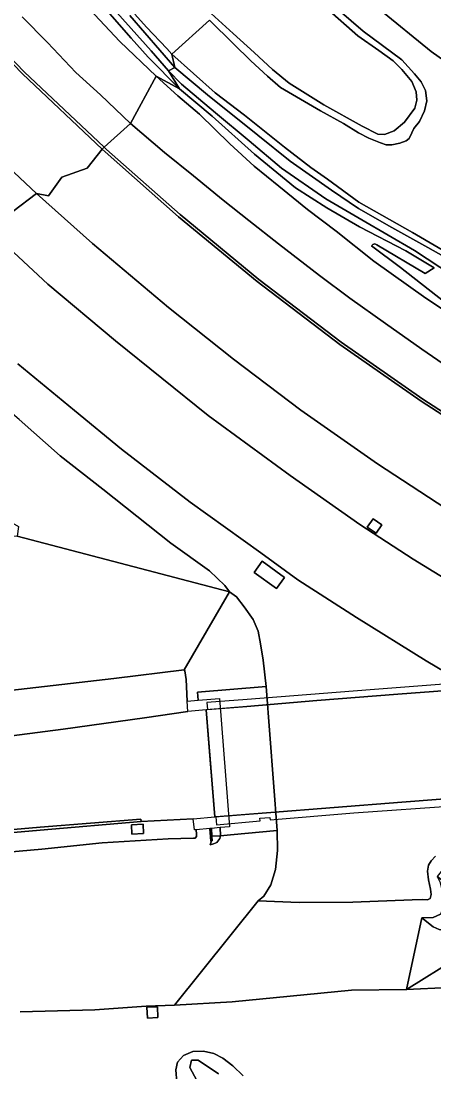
# Model space of a CAD drawing. Extents: x 157648 to 158502, y 379212 to 380938.
# Drawn here: x 158157 to 158221, y 379512.9 to 379675.8 of the extents above; entities that cross this region are included whole.
import ezdxf

# ---------------------------------------------------------------- set-up
doc = ezdxf.new("R2010")
doc.units = 0
for name, color, linetype in [('IMGEO_Berm_gesloten', 7, 'Continuous'), ('IMGEO_Berm_groen', 7, 'Continuous'), ('IMGEO_Grasland_overig', 7, 'Continuous'), ('IMGEO_Groenvoorziening', 7, 'Continuous'), ('IMGEO_Meer_plas_ven_vijver', 7, 'Continuous'), ('IMGEO_Moeras', 7, 'Continuous'), ('IMGEO_Muur', 7, 'Continuous'), ('IMGEO_Oever', 7, 'Continuous'), ('IMGEO_Rijbaan_autosnelweg', 7, 'Continuous'), ('IMGEO_Terreindeel_gesloten', 7, 'Continuous'), ('IMGEO_Terreindeel_open', 7, 'Continuous'), ('IMGEO_Waterloop', 7, 'Continuous')]:
    doc.layers.add(name, color=color, linetype=linetype)

msp = doc.modelspace()

# ---------------------------------------------------------------- linework, layer by layer
at = {"layer": 'IMGEO_Berm_gesloten'}
for points in [[(158332.57, 379580.86), (158317.46, 379579.78), (158297.55, 379578.42), (158275.11, 379576.87), (158255.78, 379575.51), (158235.4, 379574), (158235.34, 379574), (158211.07, 379572.15), (158192.02, 379570.65), (158185.78, 379570.17), (158185.87, 379569.08), (158191.95, 379569.55), (158202.81, 379570.48), (158215.36, 379571.5), (158230.57, 379572.62), (158246.32, 379573.77), (158262.2, 379574.93), (158281.03, 379576.28), (158298.02, 379577.47), (158312.11, 379578.41), (158326.7, 379579.47)], [(158238.63, 379556.48), (158216.02, 379554.76), (158195, 379553.09), (158187.19, 379552.49), (158187.29, 379551.24), (158194.05, 379551.83), (158194.01, 379552.27), (158195.54, 379552.39), (158195.58, 379552), (158208.58, 379553.08), (158224.75, 379554.23)]]:
    msp.add_lwpolyline(points, dxfattribs=at)
at = {"layer": 'IMGEO_Berm_groen'}
for points in [[(158117.56, 379692.59), (158117.03, 379688.86), (158119.66, 379685.4), (158119.22, 379685.15), (158122.52, 379678.91), (158124.87, 379674.92), (158127.46, 379670.81), (158129.91, 379667.25), (158132.49, 379663.45), (158134.69, 379660.84), (158137.92, 379657.19), (158139.93, 379655.08), (158152, 379643.47), (158159.39, 379649.06), (158152.35, 379655.61), (158143.03, 379665.02), (158139.34, 379668.79), (158129.47, 379679.37), (158121.96, 379687.51)], [(158212.89, 379597.69), (158212, 379596.41), (158210.64, 379597.34), (158211.53, 379598.62)], [(158196.58, 379587.83), (158193.1, 379590.34), (158194.35, 379592.07), (158197.83, 379589.57)], [(158182.24, 379575.22), (158171.35, 379573.89), (158155.26, 379572.04), (158138.47, 379570.05), (158117.04, 379567.6), (158097.79, 379564.78), (158109.76, 379559), (158124.24, 379561.04), (158134.94, 379562.37), (158134.44, 379566.67), (158135.59, 379566.81), (158136.02, 379562.5), (158141.96, 379563.24), (158163.53, 379566.05), (158176.09, 379567.8), (158182.84, 379568.81), (158182.71, 379570.41), (158182.59, 379573.73), (158182.35, 379575.08)], [(158115.36, 379543.28), (158129.62, 379544.67), (158131.94, 379545.19), (158137.2, 379545.71), (158149.02, 379546.5), (158160.18, 379547.48), (158169.53, 379548.43), (158179.78, 379549.07), (158183.68, 379549.15), (158183.97, 379549.16), (158184.15, 379549.4), (158184.15, 379549.78), (158184.13, 379550.47), (158183.87, 379550.45), (158183.66, 379552.15), (158175.58, 379551.73), (158159.95, 379550.43), (158146.3, 379549.24), (158130.49, 379547.79), (158118.63, 379546.66), (158114.88, 379546.28)], [(158175.96, 379549.91), (158174.15, 379549.81), (158174.07, 379551.25), (158175.88, 379551.34)], [(158176.55, 379521.3), (158176.48, 379522.98), (158178.11, 379523.05), (158178.18, 379521.37)]]:
    msp.add_lwpolyline(points, close=True, dxfattribs=at)
for points in [[(158167.6, 379677.61), (158172.28, 379672.6), (158177.92, 379667.2), (158181.54, 379665.27), (158176.7, 379670.17), (158174.03, 379673.09), (158167.79, 379680.26)], [(158148.61, 379677.03), (158157.48, 379667.91), (158169.85, 379656.21), (158173.96, 379659.89), (158169.31, 379664.3), (158165.48, 379667.78), (158161.1, 379672.43), (158157.17, 379676.42)], [(158174.59, 379676.84), (158176.43, 379674.83), (158179.58, 379671.48), (158180.34, 379670.61), (158186.18, 379675.87)], [(158224.99, 379638.69), (158217.67, 379643), (158209.32, 379647.72), (158204.49, 379651.26), (158201.91, 379653.05), (158197.83, 379656.24), (158191.6, 379661.16), (158187.06, 379664.65), (158180.34, 379670.61), (158180.82, 379668.57), (158185.86, 379664.31), (158193.68, 379658.08), (158198.67, 379654.07), (158205.12, 379649.55), (158209.3, 379646.69), (158214.46, 379643.77), (158220, 379640.67), (158228.27, 379636.03)], [(158225.53, 379620.49), (158219.08, 379624.92), (158213.48, 379628.89), (158207.96, 379632.81), (158203.26, 379636.33), (158196.9, 379641.24), (158192.26, 379644.84), (158188.3, 379648.03), (158183.7, 379651.8), (158179.21, 379655.4), (158173.96, 379659.89), (158169.85, 379656.21), (158170.24, 379655.84), (158181.63, 379645.76), (158193.85, 379635.72), (158206.59, 379626.02), (158219.25, 379617.19), (158232.92, 379608.34)], [(158225.37, 379598.59), (158212.21, 379607.16), (158200.33, 379615.48), (158189.93, 379623.36), (158179.84, 379631.36), (158168.05, 379641.3), (158159.39, 379649.06), (158152, 379643.47), (158161.15, 379635.01), (158171.61, 379626.19), (158185.98, 379614.63), (158198.67, 379605.33), (158209.51, 379597.78), (158217.76, 379592.41), (158228.97, 379585.51)], [(158222.84, 379574.83), (158219.76, 379576.66), (158208.95, 379583.36), (158199.9, 379589.17), (158194.14, 379593.37), (158183.19, 379601.24), (158172.55, 379609.44), (158165.25, 379615.4), (158156.49, 379622.67)], [(158156.71, 379614.04), (158163.02, 379608.38), (158169.67, 379603.24), (158180.21, 379594.85), (158186.21, 379590.58), (158188.56, 379588.32), (158189.29, 379587.35), (158190.39, 379586.53), (158191.57, 379585.03), (158192.95, 379583.03), (158193.73, 379581.23), (158194.09, 379579.29), (158194.5, 379576.73), (158194.96, 379572.66), (158196.68, 379550.34), (158196.71, 379547.27), (158196.4, 379544.32), (158195.68, 379541.93), (158194.6, 379540.2), (158193.73, 379539.48), (158200.07, 379539.21), (158208.42, 379539.26), (158217.62, 379539.6), (158219.16, 379539.64), (158219.96, 379539.6), (158220.39, 379539.84), (158220.56, 379540.43), (158220.43, 379541.25), (158220.11, 379542.73), (158219.99, 379544.04), (158220.14, 379544.99), (158220.54, 379545.66), (158221.22, 379546.38)], [(158223.26, 379526.02), (158216.72, 379525.73), (158208.21, 379525.6), (158198.71, 379524.69), (158189.72, 379523.83), (158180.78, 379523.31), (158176.35, 379523.14), (158168.43, 379522.58), (158156.85, 379522.24)], [(158181.14, 379511.34), (158180.96, 379513.28), (158181.25, 379514.45), (158182.15, 379515.51), (158183.61, 379516.12), (158185.25, 379516.19), (158186.87, 379515.82), (158188.23, 379515.08), (158189.78, 379513.91), (158191.39, 379512.36)]]:
    msp.add_lwpolyline(points, dxfattribs=at)
at = {"layer": 'IMGEO_Grasland_overig'}
for points in [[(158204.07, 379679.35), (158209.99, 379674.2), (158216, 379669.72), (158217.95, 379667.59), (158219.01, 379666.32), (158219.66, 379665.02), (158219.86, 379663.4), (158219.49, 379661.86), (158218.71, 379660.19), (158217.85, 379659.1), (158217.55, 379658.46), (158217.12, 379657.58), (158216.66, 379657.19), (158215.69, 379656.85), (158214.44, 379656.58), (158213.57, 379656.58), (158212.69, 379656.9), (158210.89, 379657.63), (158209.29, 379658.46), (158206.97, 379659.87), (158203.39, 379661.84), (158197.18, 379665.47), (158195.16, 379667.24), (158192.6, 379669.58), (158189.91, 379672.24), (158186.18, 379675.87), (158180.34, 379670.61), (158187.06, 379664.65), (158191.6, 379661.16), (158197.83, 379656.24), (158201.91, 379653.05), (158204.49, 379651.26), (158209.32, 379647.72), (158217.67, 379643), (158224.99, 379638.69)], [(158157.17, 379676.42), (158161.1, 379672.43), (158165.48, 379667.78), (158169.31, 379664.3), (158173.96, 379659.89), (158177.92, 379667.2), (158172.28, 379672.6), (158167.6, 379677.61)], [(158212.44, 379677.66), (158220.52, 379671.04), (158226, 379667.15)], [(158226, 379667.15), (158220.52, 379671.04), (158212.44, 379677.66)], [(158226.82, 379628.13), (158219.73, 379632.84), (158211.68, 379638.55), (158205.84, 379643.21), (158201.4, 379646.58), (158196.95, 379650.18), (158193.13, 379653.29), (158189.36, 379656.72), (158184.62, 379661.31), (158181.29, 379664.15), (158177.92, 379667.2), (158173.96, 379659.89), (158179.21, 379655.4), (158183.7, 379651.8), (158188.3, 379648.03), (158192.26, 379644.84), (158196.9, 379641.24), (158203.26, 379636.33), (158207.96, 379632.81), (158213.48, 379628.89), (158219.08, 379624.92), (158225.53, 379620.49)]]:
    msp.add_lwpolyline(points, dxfattribs=at)
for points in [[(158097.73, 379587.63), (158097.79, 379564.78), (158117.04, 379567.6), (158138.47, 379570.05), (158155.26, 379572.04), (158171.35, 379573.89), (158182.24, 379575.22), (158189.29, 379587.35), (158156.35, 379595.94), (158152.87, 379595.76), (158147.24, 379595.73), (158141.43, 379595.31), (158136.49, 379594.63), (158130.22, 379593.53), (158124.36, 379592.57), (158117.25, 379591.44), (158112.17, 379590.61), (158106.9, 379589.34), (158102.87, 379588.8)], [(158186.51, 379548.73), (158186.3, 379548.15), (158186.82, 379548.3), (158187.3, 379548.49), (158187.77, 379549.1), (158187.89, 379549.54), (158186.57, 379549.46), (158186.61, 379548.73)], [(158224.88, 379537.21), (158224.71, 379541.67), (158224.38, 379542.15), (158223.83, 379542.51), (158222.47, 379543.26), (158222.1, 379544), (158221.49, 379543.23), (158222.99, 379542.11), (158223.97, 379541.56), (158224.26, 379540.66), (158223.61, 379536.97), (158223.34, 379535.55), (158223.01, 379535.06), (158222.52, 379534.85), (158221.78, 379535.03), (158220.83, 379535.45), (158219.07, 379536.85), (158216.72, 379525.73), (158224.51, 379530.57), (158225.01, 379532.24), (158225.17, 379533.85)], [(158222.52, 379534.85), (158223.01, 379535.06), (158223.34, 379535.55), (158223.61, 379536.97), (158224.26, 379540.66), (158223.97, 379541.56), (158222.99, 379542.11), (158221.49, 379543.23), (158221.91, 379542.41), (158222.34, 379540.57), (158222.41, 379538.47), (158221.99, 379537.41), (158220.84, 379536.89), (158219.07, 379536.85), (158220.83, 379535.45), (158221.78, 379535.03)]]:
    msp.add_lwpolyline(points, close=True, dxfattribs=at)
at = {"layer": 'IMGEO_Groenvoorziening'}
for points in [[(158221, 379637.52), (158219.63, 379636.67), (158212.1, 379641.11), (158211.79, 379641.24), (158211.48, 379641.16), (158211.31, 379640.95), (158215.8, 379637.56), (158223.65, 379631.43)], [(158156.85, 379522.24), (158168.43, 379522.58), (158176.35, 379523.14), (158180.78, 379523.31), (158193.73, 379539.48), (158194.6, 379540.2), (158195.68, 379541.93), (158196.4, 379544.32), (158196.71, 379547.27), (158196.68, 379550.34), (158189.44, 379549.7), (158187.89, 379549.54), (158187.77, 379549.1), (158187.3, 379548.49), (158186.82, 379548.3), (158186.3, 379548.15), (158186.51, 379548.73), (158186.38, 379548.72), (158186.25, 379550.66), (158184.13, 379550.47), (158184.15, 379549.78), (158184.15, 379549.4), (158183.97, 379549.16), (158183.68, 379549.15), (158179.78, 379549.07), (158169.53, 379548.43), (158160.18, 379547.48), (158149.02, 379546.5)], [(158221.22, 379546.38), (158220.54, 379545.66), (158220.14, 379544.99), (158219.99, 379544.04), (158220.11, 379542.73), (158220.43, 379541.25), (158220.56, 379540.43), (158220.39, 379539.84), (158219.96, 379539.6), (158219.16, 379539.64), (158217.62, 379539.6), (158208.42, 379539.26), (158200.07, 379539.21), (158193.73, 379539.48), (158180.78, 379523.31), (158189.72, 379523.83), (158198.71, 379524.69), (158208.21, 379525.6), (158216.72, 379525.73), (158219.07, 379536.85), (158220.84, 379536.89), (158221.99, 379537.41)]]:
    msp.add_lwpolyline(points, dxfattribs=at)
for points in [[(158139.5, 379628.71), (158131.44, 379616.21), (158140.6, 379608.33), (158147.26, 379603.02), (158154.51, 379598.63), (158156.56, 379597.46), (158156.35, 379595.94), (158189.29, 379587.35), (158188.56, 379588.32), (158186.21, 379590.58), (158180.21, 379594.85), (158169.67, 379603.24), (158163.02, 379608.38), (158156.71, 379614.04), (158148.31, 379621.08)], [(158189.29, 379587.35), (158182.24, 379575.22), (158182.35, 379575.08), (158182.59, 379573.73), (158182.71, 379570.41), (158184.43, 379570.54), (158184.33, 379571.8), (158194.96, 379572.66), (158194.5, 379576.73), (158194.09, 379579.29), (158193.73, 379581.23), (158192.95, 379583.03), (158191.57, 379585.03), (158190.39, 379586.53)], [(158226.17, 379525.84), (158225.43, 379526.09), (158224.88, 379526.83), (158224.49, 379527.95), (158224.51, 379530.57), (158216.72, 379525.73), (158223.26, 379526.02), (158223.49, 379525.44), (158224.19, 379524.6), (158225.09, 379524.14), (158226.33, 379523.98), (158227.48, 379524.09), (158228.71, 379524.51), (158229.62, 379525.24), (158230.18, 379525.89), (158230.89, 379526.33), (158232.02, 379526.47), (158230.09, 379529.31), (158229.82, 379528), (158229.13, 379527.2), (158228.09, 379526.58), (158227.02, 379526.08)]]:
    msp.add_lwpolyline(points, close=True, dxfattribs=at)
at = {"layer": 'IMGEO_Meer_plas_ven_vijver'}
msp.add_lwpolyline([(158185.89, 379677.46), (158189.87, 379673.83), (158193.13, 379670.86), (158195.95, 379668.25), (158198.55, 379666.12), (158203.92, 379662.79), (158209.87, 379659.46), (158212.27, 379658.25), (158213.32, 379658.16), (158214.83, 379658.77), (158216.4, 379660.11), (158218, 379662.28), (158218.32, 379663.49), (158218.23, 379664.8), (158217.52, 379666.38), (158216.02, 379668.24), (158214.65, 379669.58), (158212.43, 379671.18), (158209.2, 379673.45), (158204.39, 379677.71), (158197.54, 379683.75), (158190.76, 379690.12)], close=True, dxfattribs=at)
msp.add_lwpolyline([(158187.59, 379512.68), (158184.41, 379514.76), (158183.39, 379514.8), (158183.13, 379513.66), (158184.96, 379510.28)], dxfattribs=at)
at = {"layer": 'IMGEO_Moeras'}
for points in [[(158191.39, 379512.36), (158189.78, 379513.91), (158188.23, 379515.08), (158186.87, 379515.82), (158185.25, 379516.19), (158183.61, 379516.12), (158182.15, 379515.51), (158181.25, 379514.45), (158180.96, 379513.28), (158181.14, 379511.34)], [(158184.96, 379510.28), (158183.13, 379513.66), (158183.39, 379514.8), (158184.41, 379514.76), (158187.59, 379512.68)]]:
    msp.add_lwpolyline(points, dxfattribs=at)
at = {"layer": 'IMGEO_Muur'}
msp.add_lwpolyline([(158186.57, 379549.46), (158186.49, 379550.68), (158186.25, 379550.66), (158186.38, 379548.72), (158186.51, 379548.73), (158186.61, 379548.73)], close=True, dxfattribs=at)
at = {"layer": 'IMGEO_Oever'}
for points in [[(158167.79, 379680.26), (158174.03, 379673.09), (158176.7, 379670.17), (158181.54, 379665.27), (158179.82, 379668.04), (158177.15, 379671.12), (158171.84, 379677.09)], [(158186.18, 379675.87), (158189.91, 379672.24), (158192.6, 379669.58), (158195.16, 379667.24), (158197.18, 379665.47), (158203.39, 379661.84), (158206.97, 379659.87), (158209.29, 379658.46), (158210.89, 379657.63), (158212.69, 379656.9), (158213.57, 379656.58), (158214.44, 379656.58), (158215.69, 379656.85), (158216.66, 379657.19), (158217.12, 379657.58), (158217.55, 379658.46), (158217.85, 379659.1), (158218.71, 379660.19), (158219.49, 379661.86), (158219.86, 379663.4), (158219.66, 379665.02), (158219.01, 379666.32), (158217.95, 379667.59), (158216, 379669.72), (158209.99, 379674.2), (158204.07, 379679.35)], [(158204.39, 379677.71), (158209.2, 379673.45), (158212.43, 379671.18), (158214.65, 379669.58), (158216.02, 379668.24), (158217.52, 379666.38), (158218.23, 379664.8), (158218.32, 379663.49), (158218, 379662.28), (158216.4, 379660.11), (158214.83, 379658.77), (158213.32, 379658.16), (158212.27, 379658.25), (158209.87, 379659.46), (158203.92, 379662.79), (158198.55, 379666.12), (158195.95, 379668.25), (158193.13, 379670.86), (158189.87, 379673.83), (158185.89, 379677.46)], [(158173.82, 379676.63), (158180.82, 379668.57), (158180.34, 379670.61), (158179.58, 379671.48), (158176.43, 379674.83), (158174.59, 379676.84)], [(158223.83, 379636.32), (158217.95, 379640.21), (158209.8, 379644.95), (158204.21, 379648.23), (158197.32, 379652.96), (158192.31, 379657.19), (158187.14, 379661.53), (158181.84, 379665.99), (158179.82, 379668.04), (158181.54, 379665.27), (158186.58, 379661.03), (158193.15, 379655.15), (158199.53, 379649.9), (158204.38, 379646.8), (158209.43, 379643.85), (158216.62, 379640.15), (158221, 379637.52)], [(158223.65, 379631.43), (158215.8, 379637.56), (158211.31, 379640.95), (158211.48, 379641.16), (158211.79, 379641.24), (158212.1, 379641.11), (158219.63, 379636.67), (158221, 379637.52), (158216.62, 379640.15), (158209.43, 379643.85), (158204.38, 379646.8), (158199.53, 379649.9), (158193.15, 379655.15), (158186.58, 379661.03), (158181.54, 379665.27), (158177.92, 379667.2), (158181.29, 379664.15), (158184.62, 379661.31), (158189.36, 379656.72), (158193.13, 379653.29), (158196.95, 379650.18), (158201.4, 379646.58), (158205.84, 379643.21), (158211.68, 379638.55), (158219.73, 379632.84), (158226.82, 379628.13)]]:
    msp.add_lwpolyline(points, dxfattribs=at)
at = {"layer": 'IMGEO_Rijbaan_autosnelweg'}
for points in [[(158138.96, 379687.4), (158138.83, 379687.53), (158126.67, 379701.71), (158126.34, 379701.48), (158138.53, 379687.25), (158148.27, 379676.77), (158157.2, 379667.6), (158169.54, 379655.92), (158169.85, 379656.21), (158157.48, 379667.91), (158148.61, 379677.03), (158139.73, 379686.57)], [(158169.54, 379655.92), (158169.99, 379655.51), (158181.36, 379645.44), (158193.57, 379635.39), (158206.36, 379625.67), (158218.99, 379616.87), (158232.82, 379607.91), (158245.24, 379600.42), (158257.04, 379593.86), (158271.36, 379586.48), (158285.8, 379579.75), (158298.8, 379574.38), (158298.95, 379574.77), (158285.97, 379580.13), (158271.49, 379586.88), (158257.21, 379594.24), (158245.34, 379600.85), (158232.92, 379608.34), (158219.25, 379617.19), (158206.59, 379626.02), (158193.85, 379635.72), (158181.63, 379645.76), (158170.24, 379655.84), (158169.85, 379656.21)], [(158134.94, 379562.37), (158124.24, 379561.04), (158109.76, 379559), (158112.96, 379555.74), (158111.49, 379554.62), (158108.73, 379550.6), (158114.93, 379547.56), (158114.9, 379546.71), (158118.63, 379547.09), (158130.45, 379548.21), (158146.3, 379549.67), (158159.92, 379550.85), (158175.56, 379552.11), (158175.58, 379551.73), (158183.66, 379552.15), (158186.99, 379552.48), (158186.58, 379557.55), (158186.29, 379561.29), (158185.67, 379569.06), (158182.84, 379568.81), (158176.09, 379567.8), (158163.53, 379566.05), (158141.96, 379563.24), (158136.02, 379562.5)], [(158114.88, 379546.28), (158118.63, 379546.66), (158130.49, 379547.79), (158146.3, 379549.24), (158159.95, 379550.43), (158175.58, 379551.73), (158175.56, 379552.11), (158159.92, 379550.85), (158146.3, 379549.67), (158130.45, 379548.21), (158118.63, 379547.09), (158114.9, 379546.71)]]:
    msp.add_lwpolyline(points, close=True, dxfattribs=at)
for points in [[(158129.47, 379679.37), (158139.34, 379668.79), (158143.03, 379665.02), (158152.35, 379655.61), (158159.39, 379649.06), (158161.21, 379648.69), (158163.32, 379651.55), (158167.25, 379652.95), (158169.54, 379655.92), (158157.2, 379667.6), (158148.27, 379676.77)], [(158232.82, 379607.91), (158218.99, 379616.87), (158206.36, 379625.67), (158193.57, 379635.39), (158181.36, 379645.44), (158169.99, 379655.51), (158169.54, 379655.92), (158167.25, 379652.95), (158163.32, 379651.55), (158161.21, 379648.69), (158159.39, 379649.06), (158168.05, 379641.3), (158179.84, 379631.36), (158189.93, 379623.36), (158200.33, 379615.48), (158212.21, 379607.16), (158225.37, 379598.59)], [(158228.97, 379585.51), (158217.76, 379592.41), (158209.51, 379597.78), (158198.67, 379605.33), (158185.98, 379614.63), (158171.61, 379626.19), (158161.15, 379635.01), (158152, 379643.47)], [(158156.49, 379622.67), (158165.25, 379615.4), (158172.55, 379609.44), (158183.19, 379601.24), (158194.14, 379593.37), (158199.9, 379589.17), (158208.95, 379583.36), (158219.76, 379576.66), (158222.84, 379574.83)], [(158230.57, 379572.62), (158215.36, 379571.5), (158202.81, 379570.48), (158191.95, 379569.55), (158185.67, 379569.06), (158186.99, 379552.48), (158195, 379553.09), (158216.02, 379554.76), (158238.63, 379556.48)]]:
    msp.add_lwpolyline(points, dxfattribs=at)
at = {"layer": 'IMGEO_Terreindeel_gesloten'}
for points in [[(158212.89, 379597.69), (158211.53, 379598.62), (158210.64, 379597.34), (158212, 379596.41)], [(158175.96, 379549.91), (158175.88, 379551.34), (158174.07, 379551.25), (158174.15, 379549.81)], [(158176.55, 379521.3), (158178.18, 379521.37), (158178.11, 379523.05), (158176.48, 379522.98)]]:
    msp.add_lwpolyline(points, close=True, dxfattribs=at)
at = {"layer": 'IMGEO_Terreindeel_open'}
for points in [[(158196.58, 379587.83), (158197.83, 379589.57), (158194.35, 379592.07), (158193.1, 379590.34)], [(158196.68, 379550.34), (158194.96, 379572.66), (158184.33, 379571.8), (158184.43, 379570.54), (158187.73, 379570.8), (158189.28, 379550.93), (158187.82, 379550.8), (158187.89, 379549.54), (158189.44, 379549.7)], [(158187.89, 379549.54), (158187.82, 379550.8), (158186.49, 379550.68), (158186.57, 379549.46)]]:
    msp.add_lwpolyline(points, close=True, dxfattribs=at)
at = {"layer": 'IMGEO_Waterloop'}
for points in [[(158171.84, 379677.09), (158177.15, 379671.12), (158179.82, 379668.04), (158180.82, 379668.57), (158173.82, 379676.63)], [(158228.27, 379636.03), (158220, 379640.67), (158214.46, 379643.77), (158209.3, 379646.69), (158205.12, 379649.55), (158198.67, 379654.07), (158193.68, 379658.08), (158185.86, 379664.31), (158180.82, 379668.57), (158179.82, 379668.04), (158181.84, 379665.99), (158187.14, 379661.53), (158192.31, 379657.19), (158197.32, 379652.96), (158204.21, 379648.23), (158209.8, 379644.95), (158217.95, 379640.21), (158223.83, 379636.32)]]:
    msp.add_lwpolyline(points, dxfattribs=at)

doc.saveas('drawing.dxf')
